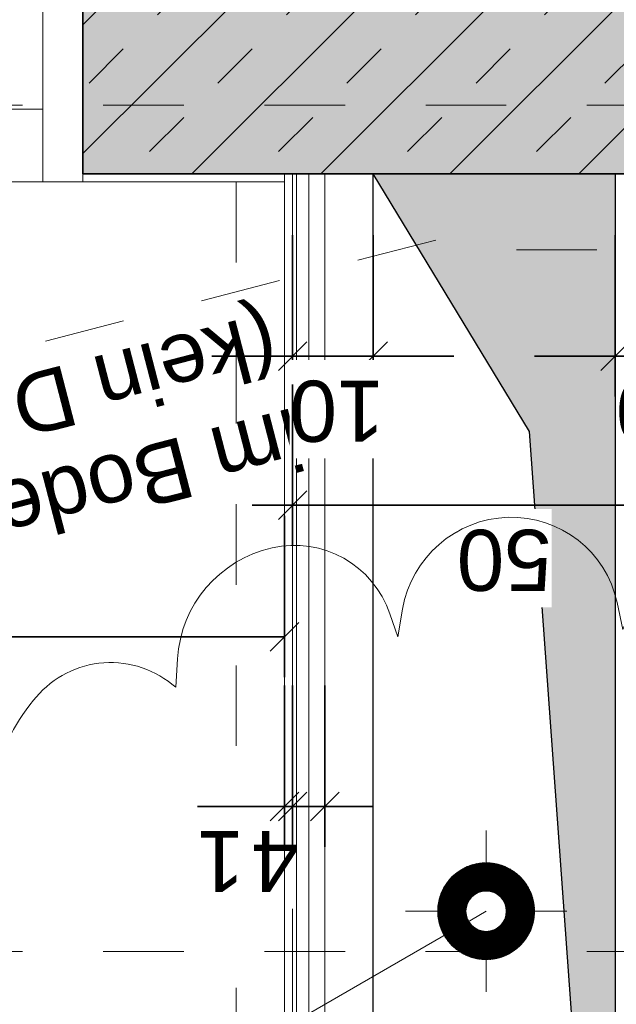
# Model space of a CAD drawing. Header units: metres. Extents: x -13 to 93, y -119 to 25.
# Tile 398 of 656: x 29.672 to 30.411, y -29.866 to -28.644. Entities that reach past the tile are written whole.
import ezdxf

# ---------------------------------------------------------------- set-up
doc = ezdxf.new("R2010")
doc.units = ezdxf.units.M
doc.header["$LTSCALE"] = 0.00508
doc.header["$PDMODE"] = 1
doc.header["$PDSIZE"] = -2
for name, pattern in [('STYLE_05', [0.19684, 0.069505, -0.127335]), ('STYLE_06', [1.0537, 0.590515, -0.19684, 0.069505, -0.19684]), ('STYLE_12', [0.20828, 0.069425, -0.138855])]:
    doc.linetypes.add(name, pattern=pattern)
doc.layers.get('0').update_dxf_attribs({"lineweight": 18})
for name, color, linetype, lineweight in [('3-0-0 DämmgSchraff', 7, 'Continuous', 18), ('3-4-0 Innenwände', 7, 'Continuous', 35), ('3-4-0-1 IW Beton', 7, 'Continuous', 35), ('3-4-2-2 NTragIW GK', 7, 'Continuous', 35), ('3-4-4 ITüren', 7, 'Continuous', 25), ('3-4-5 IWBekleidungen', 7, 'Continuous', 25), ('3-5-1-1 DeckenDurchb', 7, 'Continuous', 25), ('3-6-3-2 Dachrinne', 7, 'Continuous', 18), ('4-1-0 AbwasWasserGas', 7, 'Continuous', 18), ('4-1-1 Abwasseranlgn', 7, 'Continuous', 25), ('6-1-0 Ausstattung', 7, 'Continuous', 25), ('Bemaßung', 7, 'Continuous', 18), ('Plan-Achse', 1, 'STYLE_06', 18), ('Plan-Achsen-Fassade', 1, 'STYLE_06', 18), ('Plan-Text-Hinweis', 7, 'Continuous', 13), ('Plan-Text-Kerne', 7, 'Continuous', 13)]:
    doc.layers.add(name, color=color, linetype=linetype, lineweight=lineweight)
doc.layers.get('0').freeze()
doc.styles.add('Arial', font='ARIAL.TTF')
doc.dimstyles.new('MTZ_200', dxfattribs={"dimtxt": 0.075762, "dimasz": 0.000706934, "dimexe": 0.001, "dimexo": 0.003, "dimgap": 0.0001, "dimtad": 1, "dimdec": 4, "dimzin": 11, "dimtxsty": 'Arial', "dimblk": 'VW_SLASH', "dimcen": 0, "dimdle": 0.001, "dimazin": 0, "dimtfac": 1, "dimtdec": 4, "dimtix": 1, "dimtmove": 0, "dimatfit": 0, "dimldrblk": 'VW_FILLEDARROW', "dimfxl": 0, "dimfrac": 2, "dimtolj": 1, "dimtzin": 11, "dimarcsym": 0})

# ---------------------------------------------------------------- blocks, each defined once
blk = doc.blocks.new('*U80')
at = {"layer": '3-4-4 ITüren', "color": 7, "linetype": 'Continuous', "lineweight": 18}
for points in [[(3.65, -7.455), (3.65, -7.715), (3.7, -7.715), (3.7, -7.455)], [(4.735, -7.455), (4.735, -7.715), (4.785, -7.715), (4.785, -7.455)], [(3.7, -7.545), (3.75, -7.545), (3.75, -8.58), (3.7, -8.58)]]:
    blk.add_lwpolyline(points, close=True, dxfattribs=at)
at = {"layer": '3-4-4 ITüren', "color": 7, "linetype": 'STYLE_05', "lineweight": 18}
blk.add_arc((3.7, -7.5473), 1.0327, 270, 0, dxfattribs=at)
blk = doc.blocks.new('*D90')
at = {"layer": 'Bemaßung', "color": 0, "linetype": 'Continuous', "lineweight": -2}
for p, q in [((2.89, -7.3887), (2.89, -7.1887)), ((2.99, -7.3887), (2.99, -7.1887)), ((2.89, -7.2387), (2.79, -7.2387)), ((2.99, -7.2387), (2.89, -7.2387)), ((2.99, -7.2387), (3.09, -7.2387))]:
    blk.add_line(p, q, dxfattribs=at)
at = {"layer": 'Bemaßung', "color": 0, "linetype": 'Continuous', "lineweight": 20}
for p, q in [((2.8723, -7.2564), (2.9077, -7.221)), ((3.0077, -7.221), (2.9723, -7.2564))]:
    blk.add_line(p, q, dxfattribs=at)
at = {"layer": 'Defpoints', "color": 0, "lineweight": 0}
for p in [(2.89, -7.465), (2.99, -7.465)]:
    blk.add_point(p, dxfattribs=at)
at = {"color": 0, "linetype": 'Continuous', "lineweight": -2}
blk.add_wipeout([(2.8713, -7.234), (2.9887, -7.234), (2.9887, -7.112), (2.8713, -7.112)], dxfattribs=at).dxf.layer = 'Bemaßung'
at = {"layer": 'Defpoints', "color": 0, "lineweight": 0}
blk.add_point((2.89, -7.2387), dxfattribs=at)
at = {"layer": 'Bemaßung', "color": 0, "insert": (2.8713, -7.1325), "char_height": 0.07576, "attachment_point": 1, "line_spacing_factor": 0.967741, "style": 'Arial'}
blk.add_mtext('10', dxfattribs=at)
blk = doc.blocks.new('VW_FILLEDARROW')
at = {"color": 0, "lineweight": -2}
blk.add_solid([(0, 0), (0, 0), (0, 0)], dxfattribs=at)
blk = doc.blocks.new('VW_SLASH')
at = {"color": 0, "linetype": 'ByBlock', "lineweight": -2}
blk.add_line((0, 0), (-1, 0), dxfattribs=at)
at = {"color": 0, "linetype": 'ByBlock', "lineweight": 20}
blk.add_line((0, 0), (0, 0), dxfattribs=at)
blk = doc.blocks.new('*D91')
at = {"layer": 'Bemaßung', "color": 0, "linetype": 'Continuous', "lineweight": -2}
for p, q in [((3.35, -6.83), (3.35, -6.63)), ((3.39, -6.83), (3.39, -6.63)), ((3.39, -6.68), (3.29, -6.68)), ((3.35, -6.68), (3.39, -6.68)), ((3.35, -6.68), (3.4405, -6.68))]:
    blk.add_line(p, q, dxfattribs=at)
at = {"layer": 'Bemaßung', "color": 0, "linetype": 'Continuous', "lineweight": 20}
for p, q in [((3.3677, -6.6623), (3.3323, -6.6977)), ((3.3723, -6.6977), (3.4077, -6.6623))]:
    blk.add_line(p, q, dxfattribs=at)
at = {"layer": 'Defpoints', "color": 0, "lineweight": 0}
for p in [(3.35, -7.465), (3.39, -7.465)]:
    blk.add_point(p, dxfattribs=at)
at = {"color": 0, "linetype": 'Continuous', "lineweight": -2}
blk.add_wipeout([(3.3823, -6.6754), (3.4409, -6.6754), (3.4409, -6.5533), (3.3823, -6.5533)], dxfattribs=at).dxf.layer = 'Bemaßung'
at = {"layer": 'Defpoints', "color": 0, "lineweight": 0}
blk.add_point((3.39, -6.68), dxfattribs=at)
at = {"layer": 'Bemaßung', "color": 0, "insert": (3.3823, -6.5738), "char_height": 0.0758, "attachment_point": 1, "line_spacing_factor": 0.967741, "style": 'Arial'}
blk.add_mtext('4', dxfattribs=at)
blk = doc.blocks.new('*D98')
at = {"layer": 'Bemaßung', "color": 0, "linetype": 'Continuous', "lineweight": -2}
for p, q in [((3.39, -6.83), (3.39, -6.63)), ((3.4, -6.83), (3.4, -6.63)), ((3.39, -6.68), (3.29, -6.68)), ((3.4, -6.68), (3.39, -6.68)), ((3.4, -6.68), (3.508, -6.68))]:
    blk.add_line(p, q, dxfattribs=at)
at = {"layer": 'Bemaßung', "color": 0, "linetype": 'Continuous', "lineweight": 20}
for p, q in [((3.3723, -6.6977), (3.4077, -6.6623)), ((3.4177, -6.6623), (3.3823, -6.6977))]:
    blk.add_line(p, q, dxfattribs=at)
at = {"layer": 'Defpoints', "color": 0, "lineweight": 0}
for p in [(3.39, -6.68), (3.4, -7.24), (3.39, -7.465)]:
    blk.add_point(p, dxfattribs=at)
at = {"color": 0, "linetype": 'Continuous', "lineweight": -2}
blk.add_wipeout([(3.4498, -6.6754), (3.5084, -6.6754), (3.5084, -6.5533), (3.4498, -6.5533)], dxfattribs=at).dxf.layer = 'Bemaßung'
at = {"layer": 'Bemaßung', "color": 0, "insert": (3.4498, -6.5738), "char_height": 0.0758, "attachment_point": 1, "line_spacing_factor": 0.967741, "style": 'Arial'}
blk.add_mtext('1', dxfattribs=at)
blk = doc.blocks.new('*D109')
at = {"layer": 'Bemaßung', "color": 0, "linetype": 'Continuous', "lineweight": 20}
for p, q in [((4.6575, -5.3427), (4.6222, -5.3073)), ((4.6222, -7.4373), (4.6575, -7.4727))]:
    blk.add_line(p, q, dxfattribs=at)
at = {"layer": 'Bemaßung', "color": 0, "linetype": 'Continuous', "lineweight": -2}
for p, q in [((4.4899, -5.325), (4.6899, -5.325)), ((4.6399, -5.375), (4.6399, -5.325)), ((4.6399, -5.325), (4.6399, -7.455)), ((4.6399, -7.455), (4.6399, -7.405)), ((4.4899, -7.455), (4.6899, -7.455))]:
    blk.add_line(p, q, dxfattribs=at)
at = {"layer": 'Defpoints', "color": 0, "lineweight": 0}
for p in [(3.7919, -5.325), (4.6399, -5.325), (3.4, -7.455)]:
    blk.add_point(p, dxfattribs=at)
at = {"color": 0, "linetype": 'Continuous', "lineweight": -2}
blk.add_wipeout([(4.6352, -6.4927), (4.6352, -6.287), (4.5131, -6.287), (4.5131, -6.4927)], dxfattribs=at).dxf.layer = 'Bemaßung'
at = {"layer": 'Bemaßung', "color": 0, "insert": (4.5337, -6.4927), "char_height": 0.07576, "attachment_point": 1, "rotation": 90, "line_spacing_factor": 0.967741, "style": 'Arial'}
blk.add_mtext('2,13', dxfattribs=at)
blk = doc.blocks.new('*D110')
at = {"layer": 'Bemaßung', "color": 0, "linetype": 'Continuous', "lineweight": -2}
for p, q in [((4.6399, -7.465), (4.6399, -7.415)), ((4.4899, -7.465), (4.6899, -7.465)), ((4.6399, -7.715), (4.6399, -7.465)), ((4.4899, -7.715), (4.6899, -7.715)), ((4.6399, -7.765), (4.6399, -7.715))]:
    blk.add_line(p, q, dxfattribs=at)
at = {"layer": 'Bemaßung', "color": 0, "linetype": 'Continuous', "lineweight": 20}
for p, q in [((4.6575, -7.4827), (4.6222, -7.4473)), ((4.6222, -7.6973), (4.6575, -7.7327))]:
    blk.add_line(p, q, dxfattribs=at)
at = {"layer": 'Defpoints', "color": 0, "lineweight": 0}
for p in [(3.39, -7.465), (3.35, -7.715), (4.6399, -7.715)]:
    blk.add_point(p, dxfattribs=at)
at = {"color": 0, "linetype": 'Continuous', "lineweight": -2}
blk.add_wipeout([(4.6352, -7.6874), (4.6352, -7.5699), (4.5131, -7.5699), (4.5131, -7.6874)], dxfattribs=at).dxf.layer = 'Bemaßung'
at = {"layer": 'Bemaßung', "color": 0, "insert": (4.5337, -7.6874), "char_height": 0.07576, "attachment_point": 1, "rotation": 90, "line_spacing_factor": 0.967741, "style": 'Arial'}
blk.add_mtext('25', dxfattribs=at)
blk = doc.blocks.new('*D111')
at = {"layer": 'Bemaßung', "color": 0, "linetype": 'Continuous', "lineweight": -2}
for p, q in [((3.39, -6.3787), (3.39, -6.1787)), ((4.96, -6.3787), (4.96, -6.1787)), ((3.39, -6.2287), (3.44, -6.2287)), ((3.39, -6.2287), (4.1772, -6.2287)), ((4.96, -6.2287), (3.39, -6.2287)), ((4.91, -6.2287), (4.96, -6.2287))]:
    blk.add_line(p, q, dxfattribs=at)
at = {"layer": 'Bemaßung', "color": 0, "linetype": 'Continuous', "lineweight": 20}
for p, q in [((3.4077, -6.211), (3.3723, -6.2464)), ((4.9423, -6.2464), (4.9777, -6.211))]:
    blk.add_line(p, q, dxfattribs=at)
at = {"layer": 'Defpoints', "color": 0, "lineweight": 0}
for p in [(4.96, -6.2287), (4.96, -7.255), (3.39, -7.465)]:
    blk.add_point(p, dxfattribs=at)
at = {"color": 0, "linetype": 'Continuous', "lineweight": -2}
blk.add_wipeout([(3.9719, -6.224), (4.1775, -6.224), (4.1775, -6.102), (3.9719, -6.102)], dxfattribs=at).dxf.layer = 'Bemaßung'
at = {"layer": 'Bemaßung', "color": 0, "insert": (3.9719, -6.1225), "char_height": 0.07576, "attachment_point": 1, "line_spacing_factor": 0.967741, "style": 'Arial'}
blk.add_mtext('1,57', dxfattribs=at)
blk = doc.blocks.new('*D115')
at = {"layer": 'Bemaßung', "color": 0, "linetype": 'Continuous', "lineweight": -2}
for p, q in [((3.4, -7.0404), (3.4, -6.8404)), ((5.46, -7.0404), (5.46, -6.8404)), ((3.4, -6.8904), (3.45, -6.8904)), ((3.4, -6.8904), (4.1772, -6.8904)), ((5.46, -6.8904), (3.4, -6.8904)), ((5.41, -6.8904), (5.46, -6.8904))]:
    blk.add_line(p, q, dxfattribs=at)
at = {"layer": 'Bemaßung', "color": 0, "linetype": 'Continuous', "lineweight": 20}
for p, q in [((3.4177, -6.8727), (3.3823, -6.9081)), ((5.4423, -6.9081), (5.4777, -6.8727))]:
    blk.add_line(p, q, dxfattribs=at)
at = {"layer": 'Defpoints', "color": 0, "lineweight": 0}
for p in [(5.46, -6.8904), (3.4, -7.24), (5.46, -7.255)]:
    blk.add_point(p, dxfattribs=at)
at = {"color": 0, "linetype": 'Continuous', "lineweight": -2}
blk.add_wipeout([(3.9719, -6.8857), (4.1775, -6.8857), (4.1775, -6.7637), (3.9719, -6.7637)], dxfattribs=at).dxf.layer = 'Bemaßung'
at = {"layer": 'Bemaßung', "color": 0, "insert": (3.9719, -6.7842), "char_height": 0.07576, "attachment_point": 1, "line_spacing_factor": 0.967741, "style": 'Arial'}
blk.add_mtext('2,06', dxfattribs=at)
blk = doc.blocks.new('*D120')
at = {"layer": 'Bemaßung', "color": 0, "linetype": 'Continuous', "lineweight": -2}
for p, q in [((4.6399, -7.465), (4.6399, -7.3645)), ((4.6399, -7.465), (4.6399, -7.415)), ((4.4899, -7.455), (4.6899, -7.455)), ((4.6399, -7.505), (4.6399, -7.455)), ((4.6399, -7.455), (4.6399, -7.465)), ((4.4899, -7.465), (4.6899, -7.465))]:
    blk.add_line(p, q, dxfattribs=at)
at = {"layer": 'Bemaßung', "color": 0, "linetype": 'Continuous', "lineweight": 20}
for p, q in [((4.6575, -7.4727), (4.6222, -7.4373)), ((4.6222, -7.4473), (4.6575, -7.4827))]:
    blk.add_line(p, q, dxfattribs=at)
at = {"layer": 'Defpoints', "color": 0, "lineweight": 0}
for p in [(3.4, -7.455), (4.6399, -7.455), (3.39, -7.465)]:
    blk.add_point(p, dxfattribs=at)
at = {"color": 0, "linetype": 'Continuous', "lineweight": -2}
blk.add_wipeout([(4.6352, -7.4227), (4.6352, -7.3641), (4.5131, -7.3641), (4.5131, -7.4227)], dxfattribs=at).dxf.layer = 'Bemaßung'
at = {"layer": 'Bemaßung', "color": 0, "insert": (4.5337, -7.4227), "char_height": 0.0758, "attachment_point": 1, "rotation": 90, "line_spacing_factor": 0.967741, "style": 'Arial'}
blk.add_mtext('1', dxfattribs=at)
blk = doc.blocks.new('*U145')
at = {"layer": '4-1-1 Abwasseranlgn', "color": 5, "linetype": 'STYLE_05', "lineweight": 13}
for p, q in [((3.2125, -7.3828), (5.61, -6.7606)), ((3.1125, -7.3706), (0.3875, -7.3706))]:
    blk.add_line(p, q, dxfattribs=at)
blk = doc.blocks.new('*U149')
at = {"layer": '3-5-1-1 DeckenDurchb', "linetype": 'Continuous', "lineweight": 0}
blk.add_hatch(color=19, dxfattribs=at).paths.add_polyline_path([(3.29, -7.465), (2.99, -7.465), (2.99, -5.675), (3.0963, -7.1454)])
at = {"layer": '3-5-1-1 DeckenDurchb'}
for points in [[(3.29, -7.465), (2.99, -7.465), (2.99, -5.675), (3.0963, -7.1454)], [(2.99, -5.675), (3.29, -5.675), (3.29, -7.465), (2.99, -7.465)]]:
    blk.add_lwpolyline(points, close=True, dxfattribs=at)
blk = doc.blocks.new('*D150')
at = {"layer": 'Bemaßung', "color": 0, "linetype": 'Continuous', "lineweight": -2}
for p, q in [((3.29, -7.3887), (3.29, -7.1887)), ((3.39, -7.3887), (3.39, -7.1887)), ((3.29, -7.2387), (3.19, -7.2387)), ((3.39, -7.2387), (3.29, -7.2387)), ((3.39, -7.2387), (3.49, -7.2387))]:
    blk.add_line(p, q, dxfattribs=at)
at = {"layer": 'Bemaßung', "color": 0, "linetype": 'Continuous', "lineweight": 20}
for p, q in [((3.2723, -7.2564), (3.3077, -7.221)), ((3.4077, -7.221), (3.3723, -7.2564))]:
    blk.add_line(p, q, dxfattribs=at)
at = {"layer": 'Defpoints', "color": 0, "lineweight": 0}
for p in [(3.29, -7.465), (3.39, -7.465)]:
    blk.add_point(p, dxfattribs=at)
at = {"color": 0, "linetype": 'Continuous', "lineweight": -2}
blk.add_wipeout([(3.2761, -7.234), (3.3936, -7.234), (3.3936, -7.112), (3.2761, -7.112)], dxfattribs=at).dxf.layer = 'Bemaßung'
at = {"layer": 'Defpoints', "color": 0, "lineweight": 0}
blk.add_point((3.29, -7.2387), dxfattribs=at)
at = {"layer": 'Bemaßung', "color": 0, "insert": (3.2761, -7.1325), "char_height": 0.07576, "attachment_point": 1, "line_spacing_factor": 0.967741, "style": 'Arial'}
blk.add_mtext('10', dxfattribs=at)
blk = doc.blocks.new('*D151')
at = {"layer": 'Bemaßung', "color": 0, "linetype": 'Continuous', "lineweight": -2}
for p, q in [((2.89, -7.2037), (2.89, -7.0037)), ((3.39, -7.2037), (3.39, -7.0037)), ((2.84, -7.0537), (2.89, -7.0537)), ((2.89, -7.0537), (3.39, -7.0537)), ((3.39, -7.0537), (3.44, -7.0537))]:
    blk.add_line(p, q, dxfattribs=at)
at = {"layer": 'Bemaßung', "color": 0, "linetype": 'Continuous', "lineweight": 20}
for p, q in [((2.9077, -7.036), (2.8723, -7.0714)), ((3.3723, -7.0714), (3.4077, -7.036))]:
    blk.add_line(p, q, dxfattribs=at)
at = {"layer": 'Defpoints', "color": 0, "lineweight": 0}
for p in [(2.89, -7.0537), (2.89, -7.465), (3.39, -7.465)]:
    blk.add_point(p, dxfattribs=at)
at = {"color": 0, "linetype": 'Continuous', "lineweight": -2}
blk.add_wipeout([(3.0687, -7.049), (3.1862, -7.049), (3.1862, -6.927), (3.0687, -6.927)], dxfattribs=at).dxf.layer = 'Bemaßung'
at = {"layer": 'Bemaßung', "color": 0, "insert": (3.0687, -6.9475), "char_height": 0.07576, "attachment_point": 1, "line_spacing_factor": 0.967741, "style": 'Arial'}
blk.add_mtext('50', dxfattribs=at)
blk = doc.blocks.new('*D173')
at = {"layer": 'Bemaßung', "color": 0, "linetype": 'Continuous', "lineweight": 20}
for p, q in [((2.0749, -6.5827), (2.0396, -6.5473)), ((2.0396, -7.5323), (2.0749, -7.5677))]:
    blk.add_line(p, q, dxfattribs=at)
at = {"layer": 'Bemaßung', "color": 0, "linetype": 'Continuous', "lineweight": -2}
for p, q in [((2.2072, -6.565), (2.0072, -6.565)), ((2.0572, -6.615), (2.0572, -6.565)), ((2.0572, -6.565), (2.0572, -7.55)), ((2.0572, -7.55), (2.0572, -7.5)), ((2.2072, -7.55), (2.0072, -7.55))]:
    blk.add_line(p, q, dxfattribs=at)
at = {"layer": 'Defpoints', "color": 0, "lineweight": 0}
for p in [(2.0572, -6.565), (3.29, -6.565), (3.11, -7.55)]:
    blk.add_point(p, dxfattribs=at)
at = {"layer": 'Bemaßung', "color": 0, "rotation": 90, "line_spacing_factor": 0.967741, "style": 'Arial'}
for s, insert, char_height, attachment_point in [('5', (1.9144, -7.0389), 0.0631, 2), ('98', (1.9461, -7.1806), 0.07576, 1)]:
    blk.add_mtext(s, dxfattribs=dict(at, insert=insert, char_height=char_height, attachment_point=attachment_point))
blk = doc.blocks.new('kern_beh-wc+h-wc (2D)')
at = {"layer": '3-4-0-1 IW Beton', "linetype": 'Continuous', "lineweight": 0}
blk.add_hatch(color=255, dxfattribs=at).paths.add_polyline_path([(-0.3, -7.385), (-0.4, -7.385), (-0.4, -7.71), (0.96, -7.71), (0.96, -7.715), (3.65, -7.715), (3.65, -7.465), (-0.05, -7.465), (-0.05, -5.565), (-0.3, -5.565)])
at = {"layer": '3-4-0-1 IW Beton', "linetype": 'Continuous', "lineweight": 13}
h = blk.add_hatch(dxfattribs=at)
h.set_pattern_fill('STAHLBETON_1_50', style=0, pattern_type=2)
h.set_pattern_definition([(45, (0, 0), (0.16, 0), []), (45, (0.08, 0), (0.16, 0), [0.06, -0.06])])
h.paths.add_polyline_path([(-0.3, -7.385), (-0.4, -7.385), (-0.4, -7.71), (0.96, -7.71), (0.96, -7.715), (3.65, -7.715), (3.65, -7.465), (-0.05, -7.465), (-0.05, -5.565), (-0.3, -5.565)])
at = {"layer": '3-4-0-1 IW Beton', "linetype": 'Continuous'}
blk.add_lwpolyline([(-0.3, -7.385), (-0.4, -7.385), (-0.4, -7.71), (0.96, -7.71), (0.96, -7.715), (3.65, -7.715), (3.65, -7.465), (-0.05, -7.465), (-0.05, -5.565), (-0.3, -5.565)], close=True, dxfattribs=at)
at = {"layer": '3-4-2-2 NTragIW GK', "color": 7, "linetype": 'Continuous', "lineweight": 18}
for points in [[(3.37, -7.465), (3.37, -5.595), (3.39, -5.595), (3.39, -7.465)], [(3.35, -7.465), (3.35, -5.615), (3.37, -5.615), (3.37, -7.465)], [(2.93, -7.465), (2.93, -5.675), (2.99, -5.675), (2.99, -7.465)], [(3.35, -7.465), (3.35, -5.675), (3.29, -5.675), (3.29, -7.465)]]:
    blk.add_lwpolyline(points, close=True, dxfattribs=at)
at = {"layer": '3-4-5 IWBekleidungen', "color": 7, "linetype": 'Continuous', "lineweight": 18}
blk.add_lwpolyline([(3.4, -7.465), (3.65, -7.465), (3.65, -7.455), (3.4, -7.455)], close=True, dxfattribs=at)
at = {"layer": '6-1-0 Ausstattung', "color": 7, "linetype": 'STYLE_12', "lineweight": 18}
blk.add_lwpolyline([(3.46, -5.955), (4.96, -5.955), (4.96, -7.455), (3.46, -7.455)], close=True, dxfattribs=at)
at = {"layer": '3-4-4 ITüren', "color": 7}
blk.add_blockref('*U80', (0, 0), dxfattribs=at)
at = {"layer": 'Plan-Text-Kerne', "color": 7, "insert": (3.37016552, -7.1018459), "char_height": 0.0757622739, "attachment_point": 1, "rotation": 14.54673514, "line_spacing_factor": 0.970546, "style": 'Arial'}
blk.add_mtext('im Boden verziehen\\P(kein DoBo!)', dxfattribs=at)
at = {"layer": 'Bemaßung', "color": 7, "linetype": 'Continuous', "lineweight": 18}
for base, p1, p2, override, picture, middle in [((3.39, -6.68), (3.35, -7.465), (3.39, -7.465), {"dimtxt": 0.001515, "dimgap": 0.005, "dimdec": 3, "dimlfac": 50, "dimpost": '<>m', "dimtxsty": 'Arial', "dimtix": 0, "dimtmove": 2}, '*D91', (3.46233182, -6.675)), ((2.89, -7.23867714), (2.99, -7.465), (2.89, -7.465), {"dimtxt": 0.001515, "dimgap": 0.005, "dimdec": 3, "dimlfac": 50, "dimpost": '<>m', "dimtxsty": 'Arial', "dimtmove": 2}, '*D90', (2.93, -7.23367714))]:
    dim = blk.add_linear_dim(base=base, p1=p1, p2=p2, dimstyle='MTZ_200', override=override, dxfattribs=at)
    dim.commit()
    dim.dimension.update_dxf_attribs({"geometry": picture, "text_midpoint": middle, "dimtype": 160})
dim = blk.add_linear_dim(base=(3.39, -6.68), p1=(3.4, -7.24), p2=(3.39, -7.465), dimstyle='MTZ_200', override={"dimtxt": 0.001515, "dimgap": 0.005, "dimdec": 3, "dimlfac": 50, "dimpost": '<>m', "dimtxsty": 'Arial', "dimtix": 0, "dimtmove": 2}, dxfattribs=at)
dim.commit()
dim.dimension.update_dxf_attribs({"geometry": '*D98', "text_midpoint": (3.44980538, -6.675), "dimtype": 160})
at = {"layer": '3-5-1-1 DeckenDurchb', "color": 7}
blk.add_blockref('*U149', (0, 0), dxfattribs=at)
at = {"layer": 'Bemaßung', "color": 7, "linetype": 'Continuous', "lineweight": 18}
dim = blk.add_linear_dim(base=(4.63985352, -5.32499999), p1=(3.4, -7.455), p2=(3.79185497, -5.32499999), angle=90, dimstyle='MTZ_200', override={"dimtxt": 0.001515, "dimgap": 0.005, "dimdec": 3, "dimlfac": 50, "dimpost": '<>m', "dimtxsty": 'Arial', "dimtmove": 2}, dxfattribs=at)
dim.commit()
dim.dimension.update_dxf_attribs({"geometry": '*D109', "text_midpoint": (4.63985352, -4.25999998)})
dim = blk.add_linear_dim(base=(4.63985352, -7.715), p1=(3.39, -7.465), p2=(3.35, -7.715), angle=90, dimstyle='MTZ_200', override={"dimtxt": 0.001515, "dimgap": 0.005, "dimdec": 3, "dimlfac": 50, "dimpost": '<>m', "dimtxsty": 'Arial', "dimtmove": 2}, dxfattribs=at)
dim.commit()
dim.dimension.update_dxf_attribs({"geometry": '*D110', "text_midpoint": (4.64485352, -7.62867714), "dimtype": 160})
dim = blk.add_linear_dim(base=(4.96, -6.22867714), p1=(3.39, -7.465), p2=(4.96, -7.255), dimstyle='MTZ_200', override={"dimtxt": 0.001515, "dimgap": 0.005, "dimdec": 3, "dimlfac": 50, "dimpost": '<>m', "dimtxsty": 'Arial', "dimtix": 0, "dimtmove": 2}, dxfattribs=at)
dim.commit()
dim.dimension.update_dxf_attribs({"geometry": '*D111', "text_midpoint": (7.11185497, -6.22367714), "dimtype": 160})
dim = blk.add_linear_dim(base=(5.46, -6.89038547), p1=(3.4, -7.24), p2=(5.46, -7.255), dimstyle='MTZ_200', override={"dimtxt": 0.001515, "dimgap": 0.005, "dimdec": 3, "dimlfac": 50, "dimpost": '<>m', "dimtxsty": 'Arial', "dimtix": 0, "dimtmove": 2}, dxfattribs=at)
dim.commit()
dim.dimension.update_dxf_attribs({"geometry": '*D115', "text_midpoint": (8.09185497, -6.88538547), "dimtype": 160})
at = {"layer": '3-4-5 IWBekleidungen', "color": 7, "linetype": 'Continuous', "lineweight": 18}
blk.add_lwpolyline([(3.4, -4.065), (3.385, -4.065), (3.385, -7.465), (3.4, -7.465)], close=True, dxfattribs=at)
at = {"layer": 'Bemaßung', "color": 7, "linetype": 'Continuous', "lineweight": 18}
dim = blk.add_linear_dim(base=(4.63985352, -7.455), p1=(3.39, -7.465), p2=(3.4, -7.455), angle=90, dimstyle='MTZ_200', override={"dimtxt": 0.001515, "dimgap": 0.005, "dimdec": 3, "dimlfac": 50, "dimpost": '<>m', "dimtxsty": 'Arial', "dimtix": 0, "dimtmove": 2}, dxfattribs=at)
dim.commit()
dim.dimension.update_dxf_attribs({"geometry": '*D120', "text_midpoint": (4.64485352, -7.40267714), "dimtype": 160})
at = {"layer": '4-1-1 Abwasseranlgn', "color": 7}
blk.add_blockref('*U145', (0, 0), dxfattribs=at)
at = {"layer": 'Bemaßung', "color": 7, "linetype": 'Continuous', "lineweight": 18}
dim = blk.add_linear_dim(base=(3.29, -7.23867714), p1=(3.39, -7.465), p2=(3.29, -7.465), dimstyle='MTZ_200', override={"dimtxt": 0.001515, "dimgap": 0.005, "dimdec": 3, "dimlfac": 50, "dimpost": '<>m', "dimtxsty": 'Arial', "dimtmove": 2}, dxfattribs=at)
dim.commit()
dim.dimension.update_dxf_attribs({"geometry": '*D150', "text_midpoint": (3.33485352, -7.23367714), "dimtype": 160})
dim = blk.add_linear_dim(base=(2.89, -7.05367714), p1=(3.39, -7.465), p2=(2.89, -7.465), dimstyle='MTZ_200', override={"dimtxt": 0.001515, "dimgap": 0.005, "dimdec": 3, "dimlfac": 50, "dimpost": '<>m', "dimtxsty": 'Arial', "dimtmove": 2}, dxfattribs=at)
dim.commit()
dim.dimension.update_dxf_attribs({"geometry": '*D151', "text_midpoint": (3.12747737, -7.04867714), "dimtype": 160})
dim = blk.add_linear_dim(base=(2.0572418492, -6.565), p1=(3.11, -7.55), p2=(3.29, -6.565), angle=90, dimstyle='MTZ_200', override={"dimtxt": 0.001515, "dimgap": 0.01, "dimdec": 8, "dimlfac": 50, "dimpost": '<>m', "dimtxsty": 'Arial', "dimtmove": 2}, dxfattribs=at)
dim.commit()
dim.dimension.update_dxf_attribs({"geometry": '*D173', "text_midpoint": (2.0472418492, -6.0323660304), "dimtype": 160})

msp = doc.modelspace()

# ---------------------------------------------------------------- linework, layer by layer
at = {"layer": 'Plan-Achsen-Fassade', "color": 9}
msp.add_line((27.575, -29.8), (41.525, -29.8), dxfattribs=at)

# ---------------------------------------------------------------- next in the draw order: block references
at = {"layer": '3-4-0 Innenwände', "color": 7, "rotation": 180}
msp.add_blockref('kern_beh-wc+h-wc (2D)', (33.4, -36.3), dxfattribs=at)

# ---------------------------------------------------------------- next in the draw order: block references
msp.add_blockref('kern_beh-wc+h-wc (2D)', (33.4, -36.3), dxfattribs=at)

# ---------------------------------------------------------------- next in the draw order: block references
msp.add_blockref('kern_beh-wc+h-wc (2D)', (33.4, -36.3), dxfattribs=at)

# ---------------------------------------------------------------- next in the draw order: linework, layer by layer
at = {"layer": 'Plan-Achse'}
msp.add_line((-9.42493716, -28.75), (50.475, -28.75), dxfattribs=at)

# ---------------------------------------------------------------- next in the draw order: wipeouts: each hides what was drawn before it
msp.add_wipeout([(30.20555556, -29.79030746), (30.19854595, -29.78086228), (30.19351369, -29.77023109), (30.19065217, -29.75882242), (30.19007135, -29.74707471), (30.19179356, -29.73543942), (30.19575261, -29.72436368), (30.20179636, -29.71427314), (30.20969254, -29.70555556), (30.21913772, -29.69854595), (30.22976891, -29.69351369), (30.24117758, -29.69065217), (30.25292529, -29.69007135), (30.26456058, -29.69179356), (30.27563632, -29.69575261), (30.28572686, -29.70179636), (30.29444444, -29.70969254), (30.30145405, -29.71913772), (30.30648631, -29.72976891), (30.30934783, -29.74117758), (30.30992865, -29.75292529), (30.30820644, -29.76456058), (30.30424739, -29.77563632), (30.29820364, -29.78572686), (30.29030746, -29.79444444), (30.28086228, -29.80145405), (30.27023109, -29.80648631), (30.25882242, -29.80934783), (30.24707471, -29.80992865), (30.23543942, -29.80820644), (30.22436368, -29.80424739), (30.21427314, -29.79820364)]).dxf.layer = '3-0-0 DämmgSchraff'

# ---------------------------------------------------------------- next in the draw order: hatches: boundary and pattern name
at = {"layer": '3-0-0 DämmgSchraff', "linetype": 'Continuous', "lineweight": 5}
h = msp.add_hatch(dxfattribs=at)
h.set_pattern_fill('D_MMUNG_1_50', style=0, pattern_type=2)
h.set_pattern_definition([(45, (0, 0), (0.0003175, -0.0003175), [])])
edge = h.paths.add_edge_path()
edge.add_arc((30.25, -29.75), 0.06, 0, 360, ccw=False)
at = {"layer": '3-0-0 DämmgSchraff', "linetype": 'Continuous', "lineweight": 13}
h = msp.add_hatch(dxfattribs=at)
h.set_pattern_fill('D_MMUNG_1_50-1', style=0, pattern_type=2)
h.set_pattern_definition([(-45, (0, 0), (0.0003175, 0.0003175), [])])
edge = h.paths.add_edge_path()
edge.add_arc((30.25, -29.75), 0.06, 0, 360, ccw=False)

# ---------------------------------------------------------------- next in the draw order: linework, layer by layer
at = {"layer": '3-0-0 DämmgSchraff'}
msp.add_circle((30.25, -29.75), 0.06, dxfattribs=at)
at = {"layer": '3-6-3-2 Dachrinne', "color": 7}
for p, q in [((30.25, -29.65), (30.25, -29.85)), ((30.35, -29.75), (30.15, -29.75))]:
    msp.add_line(p, q, dxfattribs=at)
at = {"layer": 'Plan-Text-Hinweis', "color": 3, "lineweight": 13, "flags": 128}
msp.add_lwpolyline([(30.82846913, -30.04904579, 0.2701045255), (30.82946031, -29.81448016), (30.82929995, -29.81420228, 0.2724058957), (30.85730655, -29.59014442), (30.84346381, -29.55808068, 0.3975717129), (30.69025919, -29.49214421), (30.69018093, -29.45793677, 0.3208087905), (30.58164669, -29.30692028, 0.395270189), (30.42971249, -29.37588127), (30.41957744, -29.40040695), (30.41238119, -29.36684529, 0.3629836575), (30.27724821, -29.26127609, 0.3551471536), (30.14635391, -29.37508891), (30.14032373, -29.40968205), (30.1307032, -29.38117905, 0.3845315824), (29.98444061, -29.29915931, 0.3326953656), (29.86719071, -29.43687061), (29.86496566, -29.47216219, 0.4219752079), (29.69193759, -29.48444259), (29.6887107, -29.48826336, 0.2741940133), (29.65193141, -29.70765646)], format="xyb", dxfattribs=at)

# ---------------------------------------------------------------- next in the draw order: wipeouts: each hides what was drawn before it
msp.add_wipeout([(30.23148148, -29.76679478), (30.22856081, -29.76285928), (30.22646404, -29.75842962), (30.22527174, -29.75367601), (30.22502973, -29.74878113), (30.22574732, -29.74393309), (30.22739692, -29.7393182), (30.22991515, -29.73511381), (30.23320522, -29.73148148), (30.23714072, -29.72856081), (30.24157038, -29.72646404), (30.24632399, -29.72527174), (30.25121887, -29.72502973), (30.25606691, -29.72574732), (30.2606818, -29.72739692), (30.26488619, -29.72991515), (30.26851852, -29.73320522), (30.27143919, -29.73714072), (30.27353596, -29.74157038), (30.27472826, -29.74632399), (30.27497027, -29.75121887), (30.27425268, -29.75606691), (30.27260308, -29.7606818), (30.27008485, -29.76488619), (30.26679478, -29.76851852), (30.26285928, -29.77143919), (30.25842962, -29.77353596), (30.25367601, -29.77472826), (30.24878113, -29.77497027), (30.24393309, -29.77425268), (30.2393182, -29.77260308), (30.23511381, -29.77008485)]).dxf.layer = '4-1-0 AbwasWasserGas'

# ---------------------------------------------------------------- next in the draw order: linework, layer by layer
at = {"layer": '4-1-0 AbwasWasserGas'}
msp.add_circle((30.25, -29.75), 0.025, dxfattribs=at)
at = {"layer": 'Plan-Text-Hinweis', "color": 7, "linetype": 'Continuous'}
msp.add_line((30.25, -29.75), (29.86, -29.9751666), dxfattribs=at)

doc.saveas('drawing.dxf')
